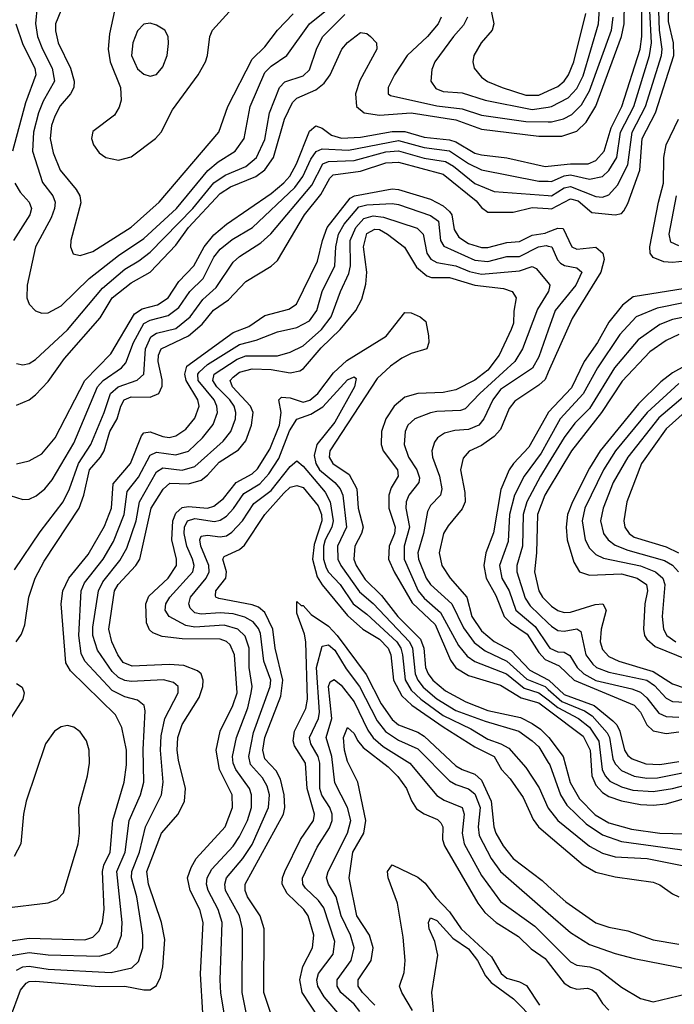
# Model space of a CAD drawing. Header units: inches. Extents: x 1173000 to 1307049, y 522583 to 678455.
# Tile 525 of 617: x 1208340 to 1210396, y 662993 to 666083. Entities that reach past the tile are written whole.
import ezdxf

# ---------------------------------------------------------------- set-up
doc = ezdxf.new("R2010")
doc.units = ezdxf.units.IN
doc.header["$MEASUREMENT"] = 0
doc.layers.add('B2606', color=7, linetype='Continuous')
doc.layers.add('B2616', color=7, linetype='Continuous')

msp = doc.modelspace()

# ---------------------------------------------------------------- linework, layer by layer
at = {"layer": 'B2606', "color": 5}
for points, elevation in [([(1208395.4, 666124.6), (1208389.8, 666070.2), (1208396.5, 666030), (1208411.2, 665990), (1208441.9, 665930), (1208449, 665890), (1208413.6, 665826.4), (1208399.4, 665790), (1208383.9, 665730), (1208380.6, 665670), (1208411.5, 665571.5), (1208443.9, 665530), (1208451.5, 665510), (1208449.7, 665490), (1208438.9, 665461.1), (1208389.2, 665370), (1208363.6, 665250), (1208362.5, 665210), (1208370.2, 665190), (1208390, 665168.6), (1208410, 665161.2), (1208430, 665162.2), (1208470, 665184.3), (1208558.6, 665270), (1208650, 665342.7), (1208730, 665396.2), (1208833, 665490), (1208931.2, 665608.8), (1208963.9, 665636.1), (1209017.3, 665670), (1209044.7, 665710), (1209063.8, 665810), (1209110, 665916.6), (1209130, 665936.9), (1209178.8, 665970), (1209249.9, 666070), (1209330, 666133.7)], 1760), ([(1209815.2, 666135.2), (1209829.5, 666070), (1209824.1, 666050), (1209788.9, 666010), (1209766, 665970), (1209763, 665950), (1209767.4, 665930), (1209790, 665901.7), (1209808.8, 665888.8), (1209855.8, 665870), (1209930, 665845.9), (1209970, 665846), (1210000, 665859.4)], 1780), ([(1208469.7, 666110), (1208452.3, 666070), (1208452.1, 666047.9), (1208461.1, 666010), (1208500.1, 665930), (1208511.4, 665890), (1208509.7, 665870), (1208500.1, 665850), (1208467.7, 665812.3), (1208450, 665780.2), (1208439.9, 665750), (1208435.7, 665710), (1208444.8, 665664.8), (1208466.9, 665610), (1208517.8, 665550), (1208529.2, 665530), (1208531.7, 665508.3), (1208501.2, 665390), (1208499.7, 665370), (1208508, 665348), (1208530, 665342.5), (1208570, 665355), (1208690, 665431.7), (1208777.9, 665510), (1208965.5, 665730), (1208993.4, 665810), (1209070, 665958.3), (1209110, 665997.1), (1209150, 666049.6), (1209198.7, 666101.3)], 1780), ([(1208638.3, 666110), (1208621.6, 666038.4), (1208617.6, 665990), (1208624.4, 665950), (1208656.2, 665870), (1208658.4, 665830), (1208652, 665808), (1208637.5, 665782.5), (1208570, 665731.4), (1208565.8, 665710), (1208571.8, 665690), (1208590, 665664.7), (1208610.3, 665650), (1208650, 665642.2), (1208690, 665652.6), (1208767.1, 665710), (1208784.9, 665730), (1208820.4, 665799.6), (1208900.1, 665910), (1208923.2, 665950), (1208929.9, 665970), (1208937.2, 666030), (1208945.7, 666050), (1209019.2, 666130)], 1820), ([(1208330, 665003.8), (1208350, 664999.8), (1208370, 665003.7), (1208390, 665016.3), (1208490, 665109.7), (1208599.8, 665240.2), (1208670, 665300.2), (1208714.5, 665325.5), (1208750, 665352.9), (1208883.5, 665490), (1208950, 665570.6), (1208985.5, 665594.5), (1209050, 665621.9), (1209083.6, 665650), (1209110, 665706.8), (1209124.6, 665790), (1209155.6, 665870), (1209172.9, 665887.1), (1209230, 665906.7), (1209250, 665925.4), (1209272.1, 665990), (1209291.2, 666028.8), (1209360.9, 666099.1)], 1740), ([(1209663.8, 666090), (1209654.8, 666070), (1209620.3, 666030), (1209556.8, 665970), (1209517, 665910), (1209497.1, 665870), (1209497.4, 665850), (1209505, 665845), (1209650, 665811.8), (1209730, 665802.5), (1209790, 665782.5), (1209930, 665762.6), (1210000, 665762.3)], 1740), ([(1209746.1, 666090), (1209734.2, 666065.8), (1209702.3, 666030), (1209643.4, 665950), (1209634.2, 665925.8), (1209631.1, 665890), (1209647.1, 665867.1), (1209670, 665857.6), (1209730, 665852.7), (1209802.4, 665830), (1209950, 665801.2), (1210000, 665808.2)], 1760), ([(1208328.2, 666070), (1208350, 666004.8), (1208387.7, 665930), (1208390.3, 665910), (1208358.6, 665821.3), (1208317.2, 665670)], 1740), ([(1208330, 664872.5), (1208370, 664890.1), (1208390, 664905), (1208430, 664947.3), (1208480.9, 665019.1), (1208593, 665147), (1208630.2, 665210), (1208690, 665256.8), (1208750, 665290.4), (1208830, 665375), (1208870.7, 665430), (1208970, 665537.1), (1209002.1, 665557.9), (1209081.9, 665590), (1209110, 665611), (1209137.3, 665650), (1209171.6, 665770), (1209197.1, 665822.9), (1209210, 665836.4), (1209270, 665862.1), (1209296.8, 665883.2), (1209315, 665910), (1209351.5, 665990), (1209370, 666011.3), (1209410, 666042.3), (1209430, 666039.4), (1209442, 666030), (1209460.2, 666010), (1209461.4, 665990), (1209408.2, 665891.8), (1209395.2, 665850), (1209398.3, 665810), (1209422, 665790), (1209470, 665783), (1209570, 665790), (1209710, 665768.5), (1209790, 665738.9), (1209970, 665716.9), (1210000, 665717.1)], 1720), ([(1208330, 664688.4), (1208370, 664698.2), (1208410, 664720.4), (1208451, 664770), (1208544.3, 664950), (1208626.1, 665033.9), (1208700.3, 665159.7), (1208724.7, 665175.3), (1208772.7, 665187.3), (1208805.9, 665210), (1208839.5, 665260.5), (1208886.8, 665310), (1208919.2, 665370), (1208950, 665407.3), (1208990, 665440.8), (1209130, 665537), (1209169.7, 665570.3), (1209188.1, 665591.9), (1209209.8, 665630), (1209250, 665732.5), (1209270, 665749.1), (1209290, 665741.8), (1209319.7, 665719.7), (1209350.4, 665710.4), (1209410, 665713.8), (1209510, 665731.6), (1209550, 665731.6), (1209610, 665714), (1209690, 665705.6), (1209710, 665698.9), (1209770, 665664.1), (1209790, 665658.2), (1209870, 665648.8), (1209990, 665621.8), (1210000, 665622.8)], 1680), ([(1208310, 664589.7), (1208350, 664577.3), (1208370, 664578.4), (1208392, 664588), (1208419, 664610), (1208441.6, 664638.4), (1208510, 664753.4), (1208584.2, 664930), (1208602.3, 664950), (1208660.1, 664990), (1208673.9, 665006.1), (1208697, 665070), (1208730, 665129.4), (1208750, 665139.9), (1208806, 665154), (1208840.3, 665179.7), (1208874.9, 665230), (1208916.6, 665270), (1208950, 665337.7), (1208970, 665362.9), (1209007.1, 665392.9), (1209071.5, 665430), (1209204.1, 665555.9), (1209229.5, 665590), (1209254.8, 665645.2), (1209271.4, 665668.6), (1209290, 665676.8), (1209373.2, 665673.2), (1209530, 665703.9), (1209610, 665681.1), (1209690, 665670.9), (1209750, 665631.6), (1209790, 665611.6), (1209970, 665575.6), (1210000, 665575.4)], 1660), ([(1208324.2, 664355.8), (1208404.7, 664475.3), (1208476.5, 664570), (1208496.4, 664610), (1208524.4, 664690), (1208563, 664750), (1208605.1, 664850), (1208625.1, 664910), (1208649.7, 664930.3), (1208708.5, 664951.5), (1208729.9, 664970), (1208735.3, 665050), (1208752.4, 665087.6), (1208770, 665099.2), (1208830, 665114), (1208875.2, 665150), (1208915.7, 665204.3), (1208957.6, 665242.4), (1209010, 665321.6), (1209030, 665339.3), (1209097.8, 665382.2), (1209129, 665411), (1209257.1, 665562.9), (1209291.7, 665630), (1209310, 665638), (1209390, 665640.5), (1209490, 665667.7), (1209530, 665670.5), (1209610, 665648), (1209677.2, 665637.2), (1209702.6, 665622.6), (1209770, 665568), (1209830, 665543), (1210000, 665530.8)], 1640), ([(1208329.1, 664130), (1208345.9, 664154.1), (1208356, 664184), (1208368.5, 664270), (1208388.6, 664330), (1208417.1, 664382.9), (1208526.8, 664550), (1208541.8, 664590), (1208558.9, 664670), (1208594.1, 664710), (1208605.8, 664730), (1208623.2, 664790), (1208646.2, 664830), (1208657.3, 664870), (1208668.7, 664890), (1208690, 664899.1), (1208750, 664898.5), (1208776.9, 664910), (1208787.5, 664932.5), (1208787.4, 664952.6), (1208775.3, 665010), (1208775.8, 665030), (1208784.9, 665050), (1208870, 665090.6), (1208913.1, 665126.9), (1208948.7, 665171.3), (1208996.3, 665203.7), (1209050, 665261.2), (1209130, 665308.8), (1209150, 665327), (1209234.3, 665470), (1209286.2, 665533.8), (1209314.6, 665585.4), (1209324.8, 665595.2), (1209410, 665607.5), (1209490, 665632.9), (1209530, 665635.6), (1209670, 665598.2), (1209774, 665514), (1209790, 665493.3), (1209810, 665478.6), (1209890, 665479), (1209950, 665493.1), (1210000, 665489.7)], 1620), ([(1208291.1, 663188.9), (1208370, 663200.3), (1208544.5, 663195.5), (1208570, 663203.8), (1208590, 663223.3), (1208600.4, 663250), (1208605.2, 663290), (1208599.9, 663410), (1208604.3, 663430), (1208624, 663470), (1208633, 663570), (1208667.9, 663690), (1208675.5, 663744.5), (1208675, 663790), (1208661.3, 663861.3), (1208641.4, 663901.3), (1208499.6, 664039.6), (1208484.9, 664064.9), (1208470.8, 664250), (1208475.9, 664290), (1208494.3, 664330), (1208555.2, 664404.8), (1208606.3, 664493.7), (1208628.3, 664550), (1208633.6, 664626.4), (1208688.1, 664690), (1208723, 664777), (1208730, 664785.7), (1208750, 664789.4), (1208790, 664774.3), (1208810, 664771.9), (1208830, 664776.2), (1208862.2, 664797.8), (1208890, 664832.6), (1208903.5, 664870), (1208899.8, 664890), (1208863.3, 664950), (1208858.6, 664970), (1208864.8, 664995.2), (1209010, 665101.3), (1209059.8, 665120.2), (1209110, 665154.5), (1209185.6, 665174.4), (1209209.9, 665190.1), (1209275.5, 665324.5), (1209290.8, 665390), (1209306, 665430), (1209377.9, 665522.1), (1209391.4, 665530), (1209510, 665551.6), (1209530, 665549.6), (1209630, 665518.9), (1209670, 665498.2), (1209690, 665481.1), (1209697.4, 665470), (1209704.6, 665424.6), (1209719.6, 665399.6), (1209750, 665379.9), (1209790, 665367.7), (1209810, 665367.5), (1209870, 665383.8), (1209910, 665386.5), (1209950, 665406), (1209990, 665412.5), (1210000, 665416.4)], 1580), ([(1208324.9, 665570), (1208341.1, 665541.1), (1208369.6, 665510), (1208377.4, 665490), (1208372.3, 665470), (1208320.6, 665390)], 1740), ([(1208313.7, 663146.3), (1208370, 663155.8), (1208430, 663147.8), (1208590, 663143.9), (1208625.3, 663154.7), (1208646.4, 663173.6), (1208660.1, 663210), (1208662.2, 663250), (1208645.3, 663410), (1208671.1, 663470), (1208684.1, 663570), (1208719.1, 663650), (1208729.9, 663690), (1208727.8, 663792.2), (1208734, 663914), (1208730.6, 663930.6), (1208710, 663946.8), (1208670, 663957.3), (1208630, 663977.8), (1208544.4, 664070), (1208533.5, 664093.5), (1208525.6, 664150), (1208533.3, 664290), (1208544.1, 664315.9), (1208601.8, 664390), (1208634.5, 664445.5), (1208668.6, 664530), (1208677.9, 664602.1), (1208713.2, 664646.8), (1208750, 664715.7), (1208770, 664725.7), (1208830, 664716.8), (1208870, 664729.1), (1208914, 664770), (1208947.9, 664812.1), (1208961.2, 664850), (1208959.7, 664870), (1208950.4, 664890), (1208901, 664950), (1208899.5, 664970), (1208903.5, 664976.5), (1208930, 665001), (1209030, 665063.6), (1209082.6, 665077.4), (1209150, 665103.3), (1209210, 665117), (1209250, 665137.8), (1209273, 665170), (1209289.9, 665230), (1209329.7, 665310), (1209332.8, 665370), (1209340.8, 665410), (1209359.1, 665440.9), (1209404.9, 665495.1), (1209430, 665501.9), (1209510, 665505.7), (1209530, 665502.6), (1209630, 665467.7), (1209655.4, 665450), (1209662.1, 665390), (1209672.1, 665372.1), (1209770, 665327.5), (1209810, 665323.3), (1209870, 665339.9), (1209910, 665339.9), (1209969.8, 665370.2), (1209993.7, 665373.7), (1210000, 665372.3)], 1560), ([(1208330, 663099.6), (1208350, 663110), (1208370, 663112.5), (1208430, 663103.5), (1208627.4, 663092.6), (1208692.4, 663107.6), (1208713, 663127), (1208726.5, 663170), (1208727.3, 663210), (1208707.9, 663330), (1208691.4, 663390), (1208692.3, 663410), (1208716, 663470), (1208735, 663550), (1208785.1, 663650), (1208790.3, 663690), (1208781.8, 663790), (1208784.2, 663835.8), (1208796.1, 663890), (1208837.3, 663970), (1208837.5, 663990), (1208822.6, 664002.6), (1208791.2, 664011.2), (1208690, 664005.8), (1208670, 664008.7), (1208650, 664018.2), (1208630, 664037.1), (1208584, 664104), (1208570, 664150), (1208570, 664175.8), (1208587.4, 664290), (1208601.1, 664318.9), (1208654.8, 664385.2), (1208676.3, 664423.7), (1208706.3, 664510), (1208716.5, 664570), (1208770, 664663.7), (1208790, 664676), (1208850, 664669.4), (1208890, 664680.5), (1208979.6, 664760.4), (1209002.8, 664790), (1209017.8, 664830), (1209019, 664850), (1209013.6, 664870), (1209000.2, 664890), (1208958.7, 664930), (1208946.4, 664950), (1208950.8, 664970), (1209022.7, 665017.3), (1209050, 665027.9), (1209150, 665028.2), (1209190, 665039.3), (1209230, 665059.5), (1209288.4, 665110), (1209317.8, 665150), (1209347.8, 665230), (1209374.2, 665285.8), (1209379.2, 665310), (1209378.3, 665390), (1209396.1, 665430), (1209421.1, 665458.9), (1209450, 665467.2), (1209483, 665463), (1209588.6, 665428.6), (1209607.7, 665410), (1209618.9, 665350), (1209631.5, 665331.5), (1209650, 665320.7), (1209710, 665310.3), (1209752.6, 665292.6), (1209790, 665284.3), (1209910, 665294), (1209950, 665308.2), (1209961.8, 665301.8), (1210000, 665256.3)], 1540), ([(1208310, 662949.6), (1208342.3, 663037.7), (1208360.5, 663059.5), (1208370, 663064.8), (1208390, 663065.8), (1208590, 663048.4), (1208670, 663050), (1208730, 663037.8), (1208750, 663038.7), (1208770, 663051.8), (1208782.2, 663077.8), (1208789.9, 663110), (1208796.1, 663196.1), (1208785.5, 663250), (1208744.5, 663370), (1208739.2, 663410), (1208785.2, 663530), (1208838, 663590), (1208857.8, 663630), (1208860.8, 663670), (1208838.6, 663758.6), (1208834.6, 663790), (1208837, 663830), (1208850, 663870.8), (1208904.2, 663955.8), (1208915.2, 663990), (1208916.2, 664010), (1208909.7, 664029.7), (1208899, 664039), (1208855.7, 664055.7), (1208810, 664058.9), (1208693.5, 664053.5), (1208665.5, 664065.5), (1208648.3, 664090), (1208629.6, 664130), (1208620.1, 664170), (1208637.7, 664290), (1208649.3, 664310.7), (1208704.5, 664370), (1208717.4, 664390), (1208753.2, 664550), (1208791, 664609), (1208812.1, 664627.9), (1208870, 664626.5), (1208910, 664637.9), (1208930, 664652.9), (1208966.3, 664693.7), (1209027.3, 664732.7), (1209050, 664761.2), (1209068.4, 664810), (1209072.9, 664850), (1209065.2, 664870), (1209008.1, 664930), (1209001.4, 664950), (1209010, 664961.1), (1209030, 664976.6), (1209070, 664986.6), (1209130, 664984.7), (1209190, 664974.2), (1209219.8, 664980.2), (1209231.9, 664988.1), (1209287.1, 665052.9), (1209346.2, 665110), (1209395.3, 665170), (1209414.9, 665205.1), (1209427.6, 665252.4), (1209430.4, 665290), (1209420.1, 665370), (1209430, 665411.8), (1209454.9, 665425.1), (1209470, 665424.6), (1209495.1, 665410), (1209548.4, 665368.4), (1209586, 665306), (1209618.3, 665278.3), (1209633.6, 665273.6), (1209690, 665273.8), (1209770, 665249), (1209859, 665239), (1209887.1, 665230), (1209899.5, 665210), (1209891.7, 665168.3), (1209890.5, 665130.5), (1209884, 665110), (1209846.1, 665030), (1209810, 664982.7), (1209770, 664951.6), (1209710, 664920.6), (1209670, 664912.6), (1209590.4, 664909.6), (1209550, 664897.6), (1209515.9, 664870), (1209489.8, 664830), (1209476.8, 664790), (1209475.1, 664750), (1209481.4, 664730), (1209527, 664670), (1209529, 664650), (1209506.4, 664613.6), (1209499.2, 664590), (1209498.9, 664550), (1209519.4, 664490), (1209516.7, 664470), (1209500.6, 664430), (1209498, 664390), (1209515.8, 664350), (1209573, 664253), (1209644.7, 664184.7), (1209692.8, 664072.8), (1209710, 664049.2), (1209750, 664024.5), (1209850, 663994.3), (1209914.6, 663954.6), (1209970, 663939.1), (1210000, 663916.7)], 1520), ([(1210000, 665228.5), (1209965.8, 665174.2), (1209919.1, 665050), (1209895.1, 665010), (1209785.2, 664910), (1209738.7, 664861.3), (1209724.2, 664855.8), (1209650, 664853.5), (1209630, 664849), (1209581.3, 664830), (1209559.1, 664810), (1209550.5, 664790), (1209547.2, 664750), (1209560.9, 664710), (1209587.3, 664670), (1209595.4, 664644.6), (1209594.1, 664630), (1209561.9, 664590), (1209553.8, 664570), (1209552.4, 664550), (1209564.1, 664490), (1209548, 664430), (1209547.4, 664390), (1209591.3, 664290), (1209610, 664266.8), (1209662, 664222), (1209718.7, 664118.7), (1209745.1, 664085.1), (1209770, 664068.8), (1209869, 664030), (1209924.4, 663984.4), (1209970.5, 663970.5), (1210000, 663947.8)], 1540), ([(1208915.2, 662964.8), (1208908.4, 663088.4), (1208916.5, 663250), (1208905.7, 663290), (1208875.4, 663350), (1208867.6, 663390), (1208878.3, 663421.7), (1208894.3, 663450), (1208985.1, 663550), (1209008.6, 663610), (1209007.6, 663650), (1208967.5, 663730), (1208957.2, 663790), (1208969.7, 663850), (1209009.9, 663930), (1209023.5, 663970), (1209014.9, 664090), (1209001.2, 664121.2), (1208990, 664131.7), (1208970, 664138.7), (1208850, 664139.5), (1208787.3, 664147.3), (1208758.4, 664158.4), (1208747.9, 664167.9), (1208738.2, 664190), (1208736.2, 664250), (1208746.1, 664273.9), (1208806.8, 664330), (1208832.3, 664370), (1208832.6, 664390), (1208818.2, 664450), (1208821.4, 664510), (1208830, 664534), (1208850, 664552.3), (1208870, 664555.1), (1208930, 664550), (1208950, 664556.5), (1208979.8, 664580.2), (1209020.1, 664630), (1209070, 664657.7), (1209087.3, 664672.7), (1209125.2, 664734.8), (1209155.7, 664810), (1209161.6, 664850), (1209153.7, 664890), (1209162.4, 664897.6), (1209190, 664895.6), (1209230, 664882.7), (1209251.6, 664888.4), (1209276, 664910), (1209325.8, 664974.2), (1209367.1, 665012.9), (1209490.8, 665089.2), (1209550, 665164.1), (1209570, 665162.4), (1209598.3, 665150), (1209615.1, 665135.1), (1209624.2, 665090), (1209625, 665070), (1209619.1, 665050), (1209570, 665034.9), (1209540, 665020), (1209504.4, 664995.6), (1209463, 664957), (1209313.7, 664730), (1209311.6, 664710), (1209324, 664690), (1209374.9, 664654.9), (1209399.1, 664610), (1209402.8, 664550), (1209418.4, 664490), (1209413.6, 664470), (1209392.2, 664430), (1209389.3, 664390), (1209396.9, 664370), (1209425.4, 664325.4), (1209476, 664276), (1209527.6, 664210), (1209598.5, 664138.5), (1209609.7, 664110), (1209614.8, 664050), (1209622.4, 664030), (1209637.2, 664010), (1209676.9, 663976.9), (1209741.7, 663941.7), (1209810, 663915), (1209912.5, 663892.5), (1209950, 663874.5), (1209975.8, 663855.8), (1210000, 663831.8)], 1480), ([(1210000, 665108.6), (1209970, 665024.7), (1209951, 664989), (1209850, 664922.5), (1209825.7, 664890), (1209798.1, 664830), (1209782.3, 664810), (1209750, 664796.5), (1209706.4, 664793.6), (1209674.6, 664785.4), (1209651.8, 664770), (1209642.7, 664757.3), (1209634.4, 664730), (1209636.9, 664710), (1209658.4, 664650), (1209666.3, 664610), (1209661.3, 664590), (1209630, 664557.6), (1209620.6, 664539.4), (1209608.6, 664470), (1209590.3, 664410), (1209592.5, 664390), (1209616.6, 664330), (1209630, 664309.7), (1209697.5, 664250), (1209733.7, 664173.7), (1209767.7, 664127.7), (1209802.1, 664102.1), (1209870, 664069.6), (1209933.2, 664013.2), (1209990, 663989.9), (1210000, 663981)], 1560), ([(1208991.7, 662910), (1208972.2, 663027.8), (1208969.3, 663070), (1208975.7, 663250), (1208963.3, 663290), (1208932.1, 663350), (1208926.4, 663370), (1208928.5, 663390), (1208943.2, 663416.8), (1209010, 663489.3), (1209030, 663519.4), (1209055.1, 663570), (1209067.6, 663610), (1209068.2, 663650), (1209062.2, 663670), (1209019.4, 663730), (1209010.7, 663750), (1209008.4, 663770), (1209020.6, 663830), (1209056.5, 663923.5), (1209067.5, 663970), (1209069.7, 663990), (1209061.2, 664050), (1209060.5, 664110), (1209048.4, 664148.4), (1209025.3, 664170), (1208982.1, 664182.1), (1208890, 664176.6), (1208861.6, 664181.6), (1208809.9, 664210), (1208797.1, 664230), (1208798.9, 664250), (1208811.4, 664270), (1208883.4, 664350), (1208887.6, 664370), (1208883.3, 664390), (1208865.2, 664430), (1208856.6, 664470), (1208857.8, 664490), (1208867, 664510), (1208890, 664517.2), (1208952, 664508), (1208970, 664512.3), (1208990, 664525.1), (1209011.7, 664548.3), (1209044.2, 664595.8), (1209093.8, 664626.2), (1209123, 664657), (1209154.3, 664705.7), (1209187.9, 664792.1), (1209210, 664829.3), (1209254.9, 664845.1), (1209291.8, 664868.2), (1209370, 664952.8), (1209390, 664961.8), (1209396.5, 664956.5), (1209391.5, 664930), (1209330, 664819.9), (1209272.9, 664750), (1209264.9, 664715.1), (1209269.8, 664690), (1209282, 664670), (1209330.1, 664630), (1209346.8, 664610), (1209354.9, 664590), (1209366.1, 664490), (1209338.5, 664430), (1209339.3, 664390), (1209348.5, 664370), (1209407.1, 664287.1), (1209450.7, 664250.7), (1209564.5, 664130), (1209574, 664110), (1209581.6, 664030), (1209590, 664010), (1209607.7, 663987.7), (1209650, 663951.3), (1209710, 663915.1), (1209801.7, 663881.7), (1209907.3, 663850), (1209950, 663820.1), (1209970, 663800.6), (1210000, 663752)], 1460), ([(1210000, 664976.4), (1209990, 664953.8), (1209970, 664935.3), (1209894.6, 664885.4), (1209877.7, 664862.3), (1209850, 664796.7), (1209830, 664774.5), (1209790, 664745.9), (1209751.8, 664728.2), (1209733.1, 664706.9), (1209724, 664670), (1209738.5, 664598.5), (1209738.8, 664570), (1209730, 664547.3), (1209685.5, 664494.5), (1209670.6, 664470), (1209657.2, 664410), (1209666.3, 664370), (1209691.8, 664330), (1209744.8, 664270), (1209760, 664210), (1209790, 664165.2), (1209830, 664131.7), (1209883.2, 664103.2), (1209941.9, 664041.9), (1210000, 664011.2)], 1580), ([(1210000, 664849.4), (1209939.3, 664740.7), (1209890.4, 664690), (1209876.8, 664670), (1209851.2, 664608.8), (1209827.8, 664472.2), (1209804.5, 664410), (1209797.6, 664370), (1209805.2, 664330), (1209835.3, 664275.3), (1209861.4, 664210), (1209881.1, 664190), (1209934.3, 664154.3), (1209970, 664097.3), (1209990, 664075.3), (1210000, 664070.6)], 1620), ([(1210000, 664762.4), (1209977.8, 664722.2), (1209924.6, 664650), (1209894.1, 664590), (1209878.5, 664530), (1209874.6, 664445.4), (1209847.3, 664370), (1209854.4, 664330), (1209877, 664290), (1209898.1, 664230), (1209958.9, 664178.9), (1210000, 664117.6)], 1640), ([(1209067.1, 662890), (1209038.3, 663030), (1209039.5, 663230), (1209030.8, 663270), (1208986.6, 663350), (1208984.2, 663370), (1208989.6, 663390), (1209041, 663450), (1209070, 663494.6), (1209121.8, 663610), (1209124.4, 663650), (1209117.6, 663677.6), (1209103.1, 663703.1), (1209065.4, 663745.4), (1209059.2, 663770), (1209073.9, 663846.1), (1209126.3, 663990), (1209129, 664010), (1209107.1, 664070), (1209096.1, 664156.1), (1209090, 664172), (1209072.8, 664192.8), (1209047.6, 664207.6), (1209010, 664218), (1208970, 664221.2), (1208910, 664216.7), (1208890, 664221.8), (1208875.9, 664235.9), (1208870.9, 664250), (1208876.1, 664270), (1208925.6, 664330), (1208935.2, 664350), (1208934.1, 664370), (1208908.6, 664430), (1208905.7, 664450), (1208910, 664461.7), (1208930, 664465), (1208970, 664459.4), (1208990, 664463.4), (1209006.1, 664473.9), (1209039.8, 664510), (1209075.6, 664564.4), (1209130, 664605), (1209190, 664680.3), (1209210, 664698), (1209230, 664681.6), (1209299.5, 664599.5), (1209315.2, 664570), (1209324.9, 664510), (1209320.5, 664490), (1209299.3, 664450), (1209294.4, 664430), (1209293.8, 664390), (1209302.6, 664362.6), (1209310, 664348.8), (1209346.9, 664310), (1209387.1, 664250), (1209430, 664217), (1209524.1, 664130), (1209536.9, 664110), (1209542.3, 664090), (1209550.6, 664010.6), (1209570, 663978.2), (1209599.8, 663950), (1209670, 663899.6), (1209756.9, 663856.9), (1209810, 663824.7), (1209850.7, 663810.7), (1209876.3, 663796.3), (1209930, 663736.2), (1209971.7, 663671.7), (1209999.1, 663610), (1210000, 663608.8)], 1440), ([(1210000, 664690), (1209975.4, 664650), (1209933.1, 664570), (1209921.1, 664530), (1209919.3, 664430), (1209901.6, 664370), (1209901.3, 664350), (1209927.7, 664267.7), (1209943.3, 664243.3), (1210000, 664188.8)], 1660), ([(1209140.1, 662930), (1209107.2, 663030), (1209107.7, 663230), (1209095, 663270), (1209055.6, 663330), (1209047.7, 663350), (1209047.7, 663370), (1209168.3, 663590), (1209173.1, 663610), (1209170.6, 663650), (1209159.5, 663699.5), (1209145.3, 663725.3), (1209110, 663763.2), (1209103.8, 663790), (1209110.2, 663830), (1209160.6, 663959.4), (1209166.8, 664010), (1209142.2, 664110), (1209135.2, 664170), (1209110, 664222.1), (1209090, 664239), (1209070, 664246.6), (1208965.8, 664265.8), (1208955.7, 664270), (1208955, 664275), (1208956.3, 664290), (1208987.8, 664330), (1208989.1, 664350), (1208977.9, 664390), (1208982.2, 664397.8), (1209030, 664419.9), (1209046.3, 664433.7), (1209109.9, 664530), (1209170, 664596.9), (1209190, 664615.3), (1209210, 664621.3), (1209230, 664614.4), (1209277.4, 664557.4), (1209288.1, 664530), (1209288.8, 664510), (1209264.7, 664435.3), (1209259.3, 664390), (1209274.2, 664334.2), (1209289.6, 664309.6), (1209370, 664212.9), (1209417.8, 664170), (1209470, 664138.2), (1209497.4, 664110), (1209505.2, 664090), (1209514.5, 664010), (1209540.7, 663960.7), (1209572, 663932), (1209670, 663863.7), (1209770, 663800.6), (1209830.3, 663770.3), (1209853.6, 663730), (1209880.6, 663700.6), (1209921.5, 663641.5), (1209952.6, 663572.6), (1209969.3, 663550), (1210000, 663524)], 1420), ([(1210000, 664608.2), (1209989.1, 664590), (1209966, 664530), (1209963.1, 664410), (1209957.2, 664350), (1209970.4, 664290), (1209982.1, 664270), (1210000, 664252.3)], 1680), ([(1209279.7, 662950), (1209227.3, 663030), (1209219.7, 663070), (1209229, 663111), (1209259.6, 663170), (1209264, 663210), (1209246.3, 663270), (1209232.2, 663290), (1209180.2, 663340.2), (1209164.3, 663370), (1209165.5, 663390), (1209173.2, 663410), (1209221.5, 663510), (1209262.5, 663570), (1209265.9, 663590), (1209242.8, 663670), (1209237.9, 663750), (1209203.5, 663803.5), (1209199.3, 663819.3), (1209203.5, 663850), (1209239, 663921), (1209244.4, 663950), (1209238.7, 664130), (1209234.5, 664154.5), (1209210, 664220.5), (1209210, 664256.4), (1209223.8, 664243.8), (1209230, 664244), (1209255.7, 664215.7), (1209310, 664179), (1209336.7, 664150), (1209427.7, 664027.7), (1209475.3, 663935.3), (1209510, 663886.6), (1209530, 663869.8), (1209590, 663846.6), (1209610, 663834), (1209710, 663741.5), (1209730, 663729.3), (1209770, 663715.3), (1209790, 663695.7), (1209821, 663630), (1209829, 663550), (1209835, 663530), (1209858, 663490), (1209890, 663450.5), (1209981.1, 663381.1), (1210000, 663364.1)], 1380), ([(1209351.9, 662951.9), (1209296.2, 663016.2), (1209275.9, 663050), (1209273.1, 663070), (1209278.5, 663090), (1209325, 663150), (1209329.6, 663190), (1209295.6, 663295.6), (1209278.9, 663318.9), (1209237.4, 663357.4), (1209229.3, 663370), (1209228.6, 663388.6), (1209274.5, 663485.5), (1209313.3, 663546.7), (1209321.3, 663570), (1209321.2, 663590), (1209313.9, 663610), (1209289.4, 663649.4), (1209282.5, 663670), (1209282.2, 663750), (1209277.9, 663770), (1209254.6, 663810), (1209250.7, 663830), (1209279, 663890), (1209281.4, 663910), (1209272.2, 664050), (1209290, 664117.1), (1209310, 664121.3), (1209330, 664103.8), (1209365.2, 664045.2), (1209407.2, 663990), (1209462.8, 663882.8), (1209489.3, 663849.3), (1209530, 663821.4), (1209590, 663794.9), (1209690, 663694.2), (1209710, 663682.2), (1209750, 663668.6), (1209770, 663653.2), (1209786.1, 663610), (1209779.8, 663550), (1209782.9, 663522.9), (1209820.5, 663450), (1209850, 663410.1), (1210000, 663279.1)], 1360), ([(1209408.1, 662970), (1209390, 662993.2), (1209348.9, 663030), (1209337.1, 663050), (1209336.7, 663070), (1209381.4, 663130), (1209390.5, 663170), (1209378.7, 663210), (1209350, 663270), (1209334.4, 663330), (1209309.9, 663370), (1209304, 663390), (1209309.1, 663410), (1209369.6, 663530), (1209379.8, 663570), (1209369.4, 663610), (1209330, 663687.8), (1209320.6, 663770), (1209302.1, 663830), (1209320.6, 663890), (1209310.3, 663989.7), (1209315.4, 664004.6), (1209327.4, 664012.6), (1209350, 663994), (1209390, 663941.9), (1209433.5, 663853.5), (1209450, 663829.5), (1209482, 663802), (1209565.5, 663750), (1209650, 663648.4), (1209673.2, 663633.2), (1209730, 663610), (1209736.5, 663590), (1209729.5, 663530), (1209736, 663496), (1209790, 663397.1), (1209850, 663315.3), (1209957.9, 663237.9), (1210000, 663196.1)], 1340), ([(1208330, 663999.3), (1208347.8, 663987.8), (1208353.9, 663970), (1208349.8, 663950), (1208311.4, 663890)], 1580), ([(1208290, 663294.1), (1208429, 663311), (1208457.8, 663322.2), (1208477.6, 663342.4), (1208523.6, 663496.4), (1208527.7, 663530), (1208525.5, 663610), (1208553, 663710), (1208559.6, 663750), (1208558.3, 663790), (1208550, 663819.8), (1208530, 663847.8), (1208510, 663862), (1208490, 663867.9), (1208470, 663863.7), (1208449.4, 663850), (1208420.6, 663810), (1208360.2, 663630), (1208351.7, 663590), (1208343.2, 663496.8), (1208322.8, 663457.2)], 1620), ([(1209454.9, 662990), (1209416.4, 663030), (1209403.2, 663050), (1209403.1, 663070), (1209444.2, 663130), (1209450.5, 663170), (1209438.3, 663210), (1209398.9, 663270), (1209374.3, 663390), (1209386.7, 663470), (1209421.3, 663530), (1209427.6, 663570), (1209401.8, 663690), (1209370, 663754.5), (1209360.6, 663790), (1209357.2, 663830), (1209370, 663861.6), (1209390, 663842.7), (1209400.7, 663820.7), (1209419.1, 663799.1), (1209497.7, 663737.7), (1209527.6, 663707.6), (1209554.9, 663670), (1209570.9, 663630.9), (1209586.6, 663606.6), (1209610.6, 663590.6), (1209652.4, 663572.4), (1209662.2, 663562.2), (1209668.7, 663550), (1209667.7, 663510), (1209674.2, 663490), (1209778.5, 663310), (1209800.7, 663280.7), (1209836.4, 663250), (1209906.1, 663206.1), (1209946.7, 663166.7), (1209990, 663136.5), (1210000, 663123.7)], 1320), ([(1209573.3, 662973.3), (1209540.1, 663030), (1209533.2, 663050), (1209547.3, 663092.7), (1209550.7, 663130), (1209544, 663204), (1209526.1, 663310), (1209497.1, 663390), (1209495, 663410), (1209510, 663430.9), (1209590, 663391.9), (1209613.3, 663373.3), (1209647.5, 663327.5), (1209690, 663282.9), (1209726.9, 663230), (1209822, 663142), (1209851.7, 663090), (1209870, 663075), (1209910, 663063.2), (1209931.6, 663051.6), (1209972.1, 662990)], 1280), ([(1209644, 662930), (1209634.9, 663030), (1209653.2, 663146.8), (1209643.4, 663190), (1209626.3, 663230), (1209623.8, 663250), (1209630, 663264.6), (1209650, 663256.3), (1209700.8, 663200.8), (1209750, 663166.6), (1209777.6, 663130), (1209802.7, 663082.7), (1209821.1, 663061.1), (1209890.4, 663010.4), (1209959.7, 662939.7)], 1260)]:
    msp.add_lwpolyline(points, dxfattribs=dict(at, elevation=elevation))
at = {"layer": 'B2606', "color": 5, "elevation": 1840}
msp.add_lwpolyline([(1208750, 666072), (1208730, 666068.3), (1208710, 666048), (1208695.9, 666010), (1208690.8, 665970), (1208710, 665928.7), (1208730, 665911.9), (1208750, 665905.8), (1208770, 665910.3), (1208790, 665934.4), (1208803.5, 665970), (1208807.7, 666007.7), (1208806, 666030), (1208795.4, 666050), (1208770, 666065.7)], close=True, dxfattribs=at)
at = {"layer": 'B2616', "color": 5}
for points, elevation in [([(1210000, 665808.2), (1210010.3, 665809.7), (1210063, 665837), (1210090, 665866.5), (1210110, 665906.1), (1210158, 666070), (1210167.6, 666210)], 1760), ([(1210000, 665717.1), (1210042.6, 665717.4), (1210090, 665732.4), (1210119.3, 665760.7), (1210150, 665811.5), (1210230.1, 666030), (1210238.3, 666070), (1210240.4, 666210)], 1720), ([(1210000, 665622.8), (1210070, 665630.2), (1210125.1, 665630), (1210150, 665640.9), (1210175.6, 665670), (1210197.2, 665742.8), (1210231.6, 665810), (1210288.3, 665990), (1210294.1, 666030), (1210293.9, 666130)], 1680), ([(1210000, 665489.7), (1210010, 665489), (1210070, 665520.4), (1210094.1, 665514.1), (1210137.2, 665477.2), (1210210, 665469.7), (1210230, 665474.6), (1210237.2, 665482.8), (1210250, 665506.2), (1210287.4, 665610), (1210294.7, 665710), (1210336.6, 665790), (1210394.7, 665970), (1210393.1, 666010), (1210377.2, 666077.1), (1210378.5, 666130)], 1620), ([(1210000, 665530.8), (1210010, 665530), (1210050, 665554.6), (1210070, 665559.1), (1210150, 665528), (1210170, 665525.7), (1210190, 665532.7), (1210217.1, 665562.9), (1210250, 665626.6), (1210263.7, 665730), (1210305.8, 665810), (1210355.8, 665970), (1210358.3, 665990), (1210349.1, 666050), (1210347.2, 666110)], 1640), ([(1210000, 665575.4), (1210010, 665575.3), (1210050, 665592.3), (1210070, 665595.6), (1210130, 665581.7), (1210170, 665590.1), (1210190.8, 665609.2), (1210215, 665650), (1210227.4, 665730), (1210268.5, 665810), (1210318.3, 665970), (1210324, 666010), (1210318.7, 666110)], 1660), ([(1210000, 665859.4), (1210030, 665872.9), (1210050, 665890.1), (1210063.7, 665910), (1210080.6, 665950), (1210117.7, 666102.3)], 1780), ([(1210000, 665762.3), (1210010, 665762.3), (1210048.4, 665771.6), (1210074.5, 665785.5), (1210104.4, 665815.6), (1210130, 665858.8), (1210198.4, 666050), (1210203.8, 666090)], 1740), ([(1210430, 665324.7), (1210390, 665320.2), (1210362.7, 665322.7), (1210330, 665336.7), (1210320.3, 665350), (1210318.8, 665370), (1210345.8, 665510), (1210362.3, 665570), (1210363, 665650), (1210370, 665690), (1210408.9, 665770)], 1580), ([(1210410, 665372.4), (1210384.8, 665384.8), (1210379.9, 665410), (1210402.8, 665530)], 1560), ([(1210000, 665416.4), (1210030, 665428), (1210047.4, 665427.4), (1210074.2, 665370), (1210090, 665362.9), (1210150, 665368.6), (1210171.3, 665350), (1210175.4, 665330), (1210165.5, 665290), (1210074.9, 665145.1), (1210000, 664976.4)], 1580), ([(1210000, 665372.3), (1210010.9, 665370), (1210028.8, 665328.8), (1210038.5, 665318.5), (1210051.1, 665311.1), (1210090, 665303.9), (1210105.5, 665290), (1210086.6, 665250), (1210021.9, 665170), (1210000, 665108.6)], 1560), ([(1210000, 665256.3), (1210005.3, 665250), (1210000.9, 665230), (1210000, 665228.5)], 1540), ([(1210430, 665238.6), (1210267, 665213), (1210233.4, 665186.6), (1210190, 665133), (1210155.2, 665070), (1210113.3, 665010), (1210073.1, 664926.9), (1210000.3, 664850), (1210000, 664849.4)], 1620), ([(1210430, 665194.6), (1210342.2, 665177.8), (1210275.9, 665150), (1210225.2, 665094.8), (1210154.3, 664990), (1210110, 664908.5), (1210037.4, 664830), (1210000, 664762.4)], 1640), ([(1210510, 665165.8), (1210390, 665141.3), (1210350, 665125.9), (1210282.2, 665077.8), (1210207.6, 664990), (1210130, 664862.1), (1210083.6, 664816.4), (1210050, 664771.4), (1210000, 664690)], 1660), ([(1210410, 665094.5), (1210370, 665075.9), (1210319.3, 665040.7), (1210232, 664948), (1210167.7, 664850), (1210072.7, 664730), (1210000, 664608.2)], 1680), ([(1210430, 664995.9), (1210390, 664974.9), (1210353.7, 664946.3), (1210283.1, 664876.9), (1210163.5, 664730), (1210130, 664675.2), (1210076.1, 664570), (1210060.8, 664530), (1210056.5, 664490), (1210059.8, 664450), (1210080.7, 664380.7), (1210098.5, 664350), (1210130, 664339.2), (1210230, 664343.7), (1210279.5, 664330), (1210308.4, 664310), (1210312.2, 664290), (1210303.4, 664250), (1210299.6, 664170), (1210302.7, 664150), (1210310, 664138.2), (1210336, 664116), (1210470, 664061.3)], 1720), ([(1210410, 664940.6), (1210311.1, 664850), (1210211, 664730), (1210174, 664670), (1210115.1, 664550), (1210106.4, 664510), (1210116.5, 664450), (1210130, 664423.8), (1210150, 664404.7), (1210173.2, 664393.2), (1210290, 664369.2), (1210337.3, 664350), (1210360.2, 664330), (1210366.1, 664310), (1210358.1, 664210), (1210361.6, 664170), (1210372.8, 664150), (1210400.3, 664130)], 1740), ([(1210430, 664903.3), (1210347.1, 664832.9), (1210249.5, 664710), (1210204, 664630), (1210172.7, 664550), (1210164.1, 664510), (1210173.5, 664470), (1210188.4, 664450), (1210210, 664433.5), (1210250, 664417.6), (1210365.2, 664385.2), (1210390.5, 664370.5), (1210408.6, 664350)], 1760), ([(1210450, 664869.5), (1210370, 664799.1), (1210292.7, 664690), (1210246.9, 664570), (1210237, 664510), (1210240.3, 664490), (1210254, 664470), (1210270, 664459.1), (1210370, 664428.9), (1210409.1, 664409.1)], 1780), ([(1210000, 664252.3), (1210010, 664242.3), (1210030, 664228.3), (1210050, 664222.3), (1210070, 664223.2), (1210147.5, 664247.5), (1210171, 664250), (1210181.5, 664230), (1210166.3, 664170), (1210163.5, 664130), (1210170, 664106.2), (1210190, 664084.7), (1210221.5, 664070), (1210330, 664037.4), (1210390, 663998.8), (1210430, 663985)], 1680), ([(1210000, 664188.8), (1210010, 664179.2), (1210030, 664165.5), (1210050, 664164.2), (1210090, 664171.4), (1210102.2, 664162.2), (1210118.4, 664090), (1210139.9, 664059.9), (1210151.5, 664050), (1210190, 664034.6), (1210310.1, 664010.1), (1210333.5, 663993.5), (1210370, 663953.9), (1210390, 663943.1), (1210650, 663929.7)], 1660), ([(1210000, 664117.6), (1210005.1, 664110), (1210030, 664098.5), (1210050, 664097.9), (1210067.6, 664087.6), (1210090.8, 664050), (1210111.7, 664030), (1210150, 664009.4), (1210262.7, 663982.7), (1210290, 663972.4), (1210310, 663954.2), (1210346.9, 663906.9), (1210370, 663895.5), (1210410, 663893.7)], 1640), ([(1210000, 664070.6), (1210034.6, 664054.6), (1210081.4, 664010), (1210270, 663932), (1210289.8, 663910), (1210310, 663870), (1210330, 663851.4), (1210370, 663843), (1210410, 663847.4)], 1620), ([(1210000, 664011.2), (1210002.3, 664010), (1210050, 663964.6), (1210144.3, 663930), (1210202.4, 663882.4), (1210215, 663870), (1210224.8, 663850), (1210239.3, 663790), (1210250, 663773.3), (1210263.1, 663763.1), (1210307, 663747), (1210350, 663745.7), (1210410, 663754.3)], 1580), ([(1210000, 663981), (1210042.8, 663942.8), (1210113.5, 663913.5), (1210137.7, 663897.7), (1210185.1, 663845.2), (1210191.9, 663830), (1210202.9, 663762.9), (1210210, 663747), (1210230, 663726.7), (1210270, 663708.9), (1210310, 663702.8), (1210343.5, 663703.5), (1210510, 663737.1)], 1560), ([(1210000, 663947.8), (1210030, 663924.7), (1210094.8, 663890), (1210130, 663862.5), (1210158.4, 663818.4), (1210169.6, 663729.6), (1210178.5, 663710), (1210193.1, 663693.1), (1210230, 663674.9), (1210265.3, 663665.3), (1210330, 663660.8), (1210390, 663669.8), (1210490, 663695.7)], 1540), ([(1210000, 663916.7), (1210110, 663834.8), (1210131.2, 663790), (1210137.1, 663710), (1210150, 663680.2), (1210170, 663657.3), (1210190, 663645.1), (1210230, 663630.9), (1210290, 663619.9), (1210330, 663617.9), (1210370, 663622.1), (1210450, 663644.5)], 1520), ([(1210000, 663831.8), (1210001.8, 663830), (1210046.4, 663770), (1210069.4, 663689.4), (1210098.1, 663638.1), (1210147.4, 663587.4), (1210190, 663562.7), (1210262, 663542), (1210350, 663529.8), (1210473.2, 663526.8)], 1480), ([(1210000, 663752), (1210004.6, 663744.6), (1210038.1, 663650), (1210058, 663618), (1210119.1, 663559.1), (1210170, 663525), (1210230, 663504), (1210490, 663468.6)], 1460), ([(1210000, 663608.8), (1210029.7, 663570), (1210130, 663489.4), (1210170, 663467.6), (1210210, 663455.2), (1210310.4, 663450), (1210530, 663406.8)], 1440), ([(1210000, 663524), (1210110, 663430.8), (1210150, 663407.2), (1210210, 663393), (1210330, 663376.4), (1210350, 663368.2), (1210390, 663339.9), (1210410, 663330.1)], 1420), ([(1210000, 663364.1), (1210054.9, 663314.9), (1210150, 663248.9), (1210190, 663235.2), (1210250, 663223.1), (1210330, 663195.3), (1210410, 663181.5)], 1380), ([(1210000, 663279.1), (1210070, 663218), (1210130, 663181), (1210210, 663151.8), (1210270, 663136.3), (1210490, 663094)], 1360), ([(1210000, 663196.1), (1210070, 663126.6), (1210090, 663116.2), (1210130.6, 663110.6), (1210160.5, 663100.5), (1210230, 663047), (1210290, 663010.7), (1210330, 663000.5), (1210433.8, 663026.2)], 1340), ([(1210000, 663123.7), (1210050, 663059.3), (1210070, 663046.3), (1210090, 663040.9), (1210123.1, 663043.1), (1210137.9, 663037.9), (1210150, 663029.1), (1210170, 662995.8), (1210190, 662974.7)], 1320)]:
    msp.add_lwpolyline(points, dxfattribs=dict(at, elevation=elevation))

doc.saveas('drawing.dxf')
